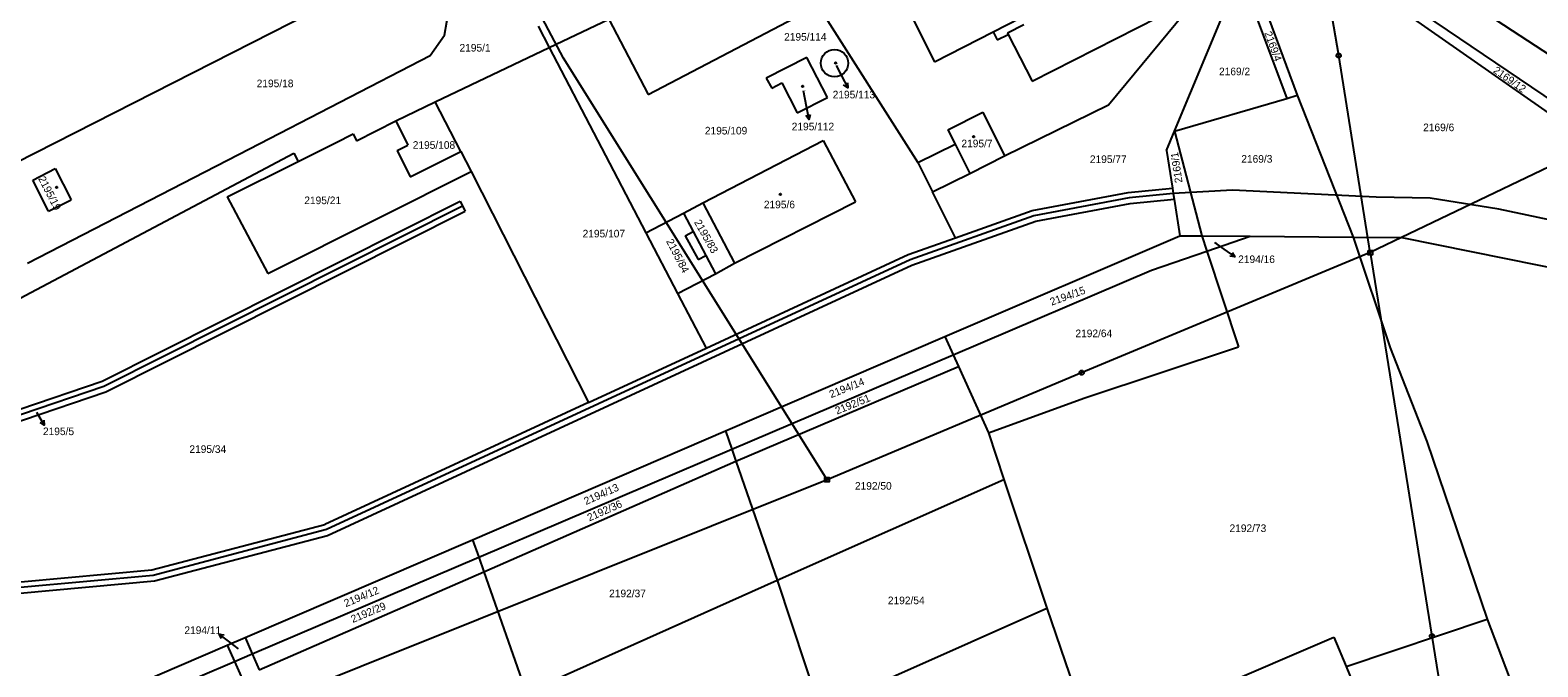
# Model space of a CAD drawing. Extents: x -785744 to -782822, y -1067550 to -1063910.
# Drawn here: x -785160.1 to -784823, y -1065048.4 to -1064905.9 of the extents above; entities that cross this region are included whole.
import ezdxf

# ---------------------------------------------------------------- set-up
doc = ezdxf.new("R2010")
doc.units = 0
for name, color, linetype in [('Hranice parcel', 7, 'Continuous'), ('Parcelní čísla', 7, 'Continuous'), ('Pop_ČP_popisy', 7, 'Continuous'), ('Poz_předměty', 7, 'Continuous'), ('Vnitřní kresba', 7, 'Continuous'), ('Značky budov', 7, 'Continuous')]:
    doc.layers.add(name, color=color, linetype=linetype)

msp = doc.modelspace()

# ---------------------------------------------------------------- linework, layer by layer
at = {"layer": 'Hranice parcel'}
for p, q in [((-785092.97, -1064899.91), (-785206.12, -1064957.43)), ((-785021.9, -1064920.34), (-784985.82, -1064901.51)), ((-785069.54, -1064922.02), (-785044.02, -1064909.85)), ((-785078.34, -1064926.21), (-785069.54, -1064922.02)), ((-785063.75, -1064933.11), (-785069.54, -1064922.02)), ((-785154.46, -1064936.91), (-785150.92, -1064943.88)), ((-785061.47, -1064937.56), (-785035.22, -1064989.24)), ((-785155.96, -1064946.42), (-785159.48, -1064939.51))]:
    msp.add_line(p, q, dxfattribs=at)
for points in [[(-784977.92, -1064873.08), (-784957.89, -1064913.02)], [(-784884.07, -1064880.1), (-784803.95, -1064936.13)], [(-784883.48, -1064878.68), (-784784.14, -1064945.95)], [(-784888.14, -1064889.88), (-784876.77, -1064920.52)], [(-784904.22, -1064928.56), (-784889.57, -1064893.31)], [(-784889.57, -1064893.31), (-784879.12, -1064921.21)], [(-784983.91, -1064900.51), (-784961.59, -1064935.59)], [(-784919, -1064922.64), (-784898.15, -1064897.46)], [(-785067.43, -1064907.05), (-785066.41, -1064901.07)], [(-785044.02, -1064909.85), (-785030.69, -1064903.5)], [(-785030.69, -1064903.5), (-785021.9, -1064920.34)], [(-784936.04, -1064917.39), (-784907.85, -1064903.04)], [(-785070.6, -1064911.59), (-785067.43, -1064907.05)], [(-785046.5, -1064905.09), (-785044.02, -1064909.85)], [(-784957.89, -1064913.02), (-784944.76, -1064906.34)], [(-784944.76, -1064906.34), (-784943.86, -1064908.13)], [(-784943.86, -1064908.13), (-784941.39, -1064906.89)], [(-784941.56, -1064906.56), (-784937.89, -1064904.7)], [(-784941.56, -1064906.56), (-784941.39, -1064906.89)], [(-784941.39, -1064906.89), (-784936.04, -1064917.39)], [(-785044.02, -1064909.85), (-785022.4, -1064951.26)], [(-785111, -1064932.48), (-785070.6, -1064911.59)], [(-784986.39, -1064912.1), (-784995.49, -1064916.66)], [(-784981.78, -1064920.99), (-784986.39, -1064912.1)], [(-784995.49, -1064916.66), (-784994.28, -1064918.94)], [(-784994.28, -1064918.94), (-784992.04, -1064917.75)], [(-784992.04, -1064917.75), (-784988.57, -1064924.43)], [(-784988.57, -1064924.43), (-784981.78, -1064920.99)], [(-784879.12, -1064921.21), (-784876.77, -1064920.52)], [(-784876.77, -1064920.52), (-784864.25, -1064952.25)], [(-784954.88, -1064928.22), (-784947.09, -1064924.26)], [(-784947.09, -1064924.26), (-784942.2, -1064934.09)], [(-784942.2, -1064934.09), (-784919, -1064922.64)], [(-784904.22, -1064928.56), (-784879.12, -1064921.21)], [(-785087.08, -1064930.68), (-785078.34, -1064926.21)], [(-785078.34, -1064926.21), (-785075.62, -1064931.65)], [(-785091.77, -1064931.17), (-785087.85, -1064929.18)], [(-785087.85, -1064929.18), (-785087.08, -1064930.68)], [(-785009.66, -1064944.55), (-784982.8, -1064930.6)], [(-784982.8, -1064930.6), (-784975.55, -1064944.32)], [(-784954.88, -1064928.22), (-784953.27, -1064931.44)], [(-784906, -1064932.84), (-784904.22, -1064928.56)], [(-784904.22, -1064928.56), (-784898.13, -1064951.97)], [(-785166.08, -1064967.94), (-785101.11, -1064933.46)], [(-785160.65, -1064958.11), (-785111, -1064932.48)], [(-785101.11, -1064933.46), (-785100.18, -1064935.34)], [(-785100.18, -1064935.34), (-785091.77, -1064931.17)], [(-785078.01, -1064932.85), (-785075.62, -1064931.65)], [(-785078.01, -1064932.85), (-785075.07, -1064938.75)], [(-785075.07, -1064938.75), (-785063.75, -1064933.11)], [(-785063.75, -1064933.11), (-785061.47, -1064937.56)], [(-784961.59, -1064935.59), (-784953.27, -1064931.44)], [(-784950.01, -1064937.98), (-784942.2, -1064934.09)], [(-784906, -1064932.84), (-784904.7, -1064941.28)], [(-785159.48, -1064939.51), (-785154.46, -1064936.91)], [(-785116.04, -1064943.2), (-785100.18, -1064935.34)], [(-785082.08, -1064947.9), (-785061.47, -1064937.56)], [(-784961.59, -1064935.59), (-784958.33, -1064942.13)], [(-784958.33, -1064942.13), (-784950.01, -1064937.98)], [(-785155.96, -1064946.42), (-785150.92, -1064943.88)], [(-785143.97, -1064984.5), (-785063.94, -1064944.23)], [(-785116.04, -1064943.2), (-785106.94, -1064960.38)], [(-785063.94, -1064944.23), (-785063.38, -1064945.34)], [(-785013.99, -1064946.87), (-785009.66, -1064944.55)], [(-785009.66, -1064944.55), (-785002.62, -1064958.1)], [(-785002.62, -1064958.1), (-784975.55, -1064944.32)], [(-784953.21, -1064952.4), (-784958.33, -1064942.13)], [(-784936.06, -1064946.3), (-784914.58, -1064942.25)], [(-784914.58, -1064942.25), (-784904.7, -1064941.28)], [(-784914.12, -1064944.71), (-784904.32, -1064943.75)], [(-784904.7, -1064941.28), (-784904.51, -1064942.51)], [(-784904.51, -1064942.51), (-784904.32, -1064943.75)], [(-784904.32, -1064943.75), (-784903.06, -1064951.93)], [(-785143.17, -1064986.86), (-785062.82, -1064946.46)], [(-785106.94, -1064960.38), (-785082.08, -1064947.9)], [(-785063.38, -1064945.34), (-785062.82, -1064946.46)], [(-785022.4, -1064951.26), (-785013.99, -1064946.87)], [(-785013.99, -1064946.87), (-785011.82, -1064951)], [(-784953.21, -1064952.4), (-784936.06, -1064946.3)], [(-784935.22, -1064948.65), (-784914.12, -1064944.71)], [(-785022.4, -1064951.26), (-785015.31, -1064964.84)], [(-785013.59, -1064951.94), (-785011.82, -1064951)], [(-784962.93, -1064958.52), (-784935.22, -1064948.65)], [(-785013.59, -1064951.94), (-785010.75, -1064957.25)], [(-784963.77, -1064956.16), (-784953.21, -1064952.4)], [(-784955.56, -1064974.51), (-784903.06, -1064951.93)], [(-784903.06, -1064951.93), (-784898.13, -1064951.97)], [(-784898.13, -1064951.97), (-784887.27, -1064952.06)], [(-784898.13, -1064951.97), (-784897, -1064955.39)], [(-784897, -1064955.39), (-784887.27, -1064952.06)], [(-784887.27, -1064952.06), (-784864.25, -1064952.25)], [(-784864.25, -1064952.25), (-784853.39, -1064952.34)], [(-784864.25, -1064952.25), (-784855.99, -1064976.99)], [(-784853.39, -1064952.34), (-784807.28, -1064961.66)], [(-785010.75, -1064957.25), (-785009, -1064956.33)], [(-785009, -1064956.33), (-785006.82, -1064960.46)], [(-785008.93, -1064977.07), (-784963.77, -1064956.16)], [(-785006.82, -1064960.46), (-785002.62, -1064958.1)], [(-784909.34, -1064959.62), (-784897, -1064955.39)], [(-784897, -1064955.39), (-784889.9, -1064976.79)], [(-785093.56, -1065018.96), (-784962.93, -1064958.52)], [(-785015.31, -1064964.84), (-785006.82, -1064960.46)], [(-784953.72, -1064978.57), (-784909.34, -1064959.62)], [(-785015.31, -1064964.84), (-785008.93, -1064977.07)], [(-785004.6, -1064995.6), (-784955.56, -1064974.51)], [(-784955.56, -1064974.51), (-784953.72, -1064978.57)], [(-785035.22, -1064989.24), (-785008.93, -1064977.07)], [(-784924.27, -1064988.18), (-784889.9, -1064976.79)], [(-784855.99, -1064976.99), (-784847.82, -1064997.97)], [(-785003.18, -1064999.7), (-784953.72, -1064978.57)], [(-785002.27, -1065002.33), (-784952.52, -1064981.22)], [(-784953.72, -1064978.57), (-784952.52, -1064981.22)], [(-784952.52, -1064981.22), (-784945.79, -1064996.06)], [(-785180.86, -1064997), (-785143.97, -1064984.5)], [(-785180.06, -1064999.36), (-785143.17, -1064986.86)], [(-784945.79, -1064996.06), (-784924.27, -1064988.18)], [(-785035.22, -1064989.24), (-785094.2, -1065016.54)], [(-785061.17, -1065019.93), (-785004.6, -1064995.6)], [(-785004.6, -1064995.6), (-785003.18, -1064999.7)], [(-784945.79, -1064996.06), (-784942.37, -1065006.44)], [(-784847.82, -1064997.97), (-784834.35, -1065037.74)], [(-785059.78, -1065023.87), (-785003.18, -1064999.7)], [(-785003.18, -1064999.7), (-785002.27, -1065002.33)], [(-785058.63, -1065027.15), (-785002.27, -1065002.33)], [(-785002.27, -1065002.33), (-784993.02, -1065028.98)], [(-784993.02, -1065028.98), (-784942.37, -1065006.44)], [(-784942.37, -1065006.44), (-784932.79, -1065035.26)], [(-785132.87, -1065026.7), (-785094.2, -1065016.54)], [(-785132.23, -1065029.12), (-785093.56, -1065018.96)], [(-785112.03, -1065041.8), (-785061.17, -1065019.93)], [(-785061.17, -1065019.93), (-785059.78, -1065023.87)], [(-785110.41, -1065045.49), (-785059.78, -1065023.87)], [(-785059.78, -1065023.87), (-785058.63, -1065027.15)], [(-785162.15, -1065029.37), (-785132.87, -1065026.7)], [(-785108.83, -1065049.07), (-785058.63, -1065027.15)], [(-785058.63, -1065027.15), (-785049.15, -1065054.08)], [(-785162.32, -1065031.86), (-785132.23, -1065029.12)], [(-785049.15, -1065054.08), (-784993.02, -1065028.98)], [(-784993.02, -1065028.98), (-784983.55, -1065057.83)], [(-784983.55, -1065057.83), (-784932.79, -1065035.26)], [(-784932.79, -1065035.26), (-784922.62, -1065064.94)], [(-784865.82, -1065048.3), (-784834.35, -1065037.74)], [(-784834.35, -1065037.74), (-784812.19, -1065096.11)], [(-785116.03, -1065043.52), (-785112.03, -1065041.8)], [(-785112.03, -1065041.8), (-785110.41, -1065045.49)], [(-784922.62, -1065064.94), (-784868.58, -1065041.74)], [(-784868.58, -1065041.74), (-784865.82, -1065048.3)], [(-785173.54, -1065068.26), (-785116.03, -1065043.52)], [(-785116.03, -1065043.52), (-785114.4, -1065047.19)], [(-785114.4, -1065047.19), (-785110.41, -1065045.49)], [(-785110.41, -1065045.49), (-785108.83, -1065049.07)], [(-785175.88, -1065073.45), (-785114.4, -1065047.19)], [(-785114.4, -1065047.19), (-785106.86, -1065064.18)], [(-784865.82, -1065048.3), (-784858.13, -1065067.31)]]:
    msp.add_lwpolyline(points, dxfattribs=at)
msp.add_circle((-784980.22, -1064913.34), 3.06, dxfattribs=at)
at = {"layer": 'Pop_ČP_popisy'}
for p, q in [((-784978.68, -1064916.2), (-784977.28, -1064918.85)), ((-784986.55, -1064922.98), (-784985.97, -1064925.92)), ((-784893.22, -1064954.93), (-784890.77, -1064956.66)), ((-785158.44, -1064991.76), (-785156.93, -1064994.35)), ((-785115.43, -1065042.87), (-785117.8, -1065041.03))]:
    msp.add_line(p, q, dxfattribs=at)
for points in [[(-784979.9, -1064913.89), (-784978.68, -1064916.2)], [(-784987.25, -1064919.46), (-784986.55, -1064922.98)], [(-784977.3, -1064917.74), (-784977.28, -1064918.85), (-784978.19, -1064918.2)], [(-784985.67, -1064924.84), (-784985.97, -1064925.92), (-784986.65, -1064925.04)], [(-784895.29, -1064953.46), (-784893.22, -1064954.93)], [(-784891.3, -1064955.68), (-784890.77, -1064956.66), (-784891.88, -1064956.49)], [(-785158.65, -1064991.4), (-785158.44, -1064991.76)], [(-785157, -1064993.23), (-785156.93, -1064994.35), (-785157.86, -1064993.74)], [(-785117.32, -1065042.04), (-785117.8, -1065041.03), (-785116.7, -1065041.25)], [(-785113.49, -1065044.38), (-785115.43, -1065042.87)]]:
    msp.add_lwpolyline(points, dxfattribs=at)
at = {"layer": 'Poz_předměty'}
for points in [[(-785040.82, -1064912.24), (-785103.17, -1064794.15)], [(-784867.51, -1064911.63), (-784875.69, -1064864)], [(-784770.95, -1064943.74), (-784846.26, -1064894.55)], [(-784981.9, -1065006.51), (-785040.82, -1064912.24)], [(-784860.46, -1064955.72), (-784867.51, -1064911.63)], [(-784790.75, -1064922.32), (-784860.46, -1064955.72)], [(-784914.35, -1064943.48), (-784935.64, -1064947.48)], [(-784904.51, -1064942.51), (-784914.35, -1064943.48)], [(-784891.26, -1064941.76), (-784904.51, -1064942.51)], [(-784859.1, -1064943.31), (-784891.26, -1064941.76)], [(-784847.03, -1064943.56), (-784859.1, -1064943.31)], [(-784831.68, -1064946.02), (-784847.03, -1064943.56)], [(-785063.38, -1064945.34), (-785143.57, -1064985.68)], [(-784935.64, -1064947.48), (-784963.35, -1064957.34)], [(-784816.57, -1064949.2), (-784831.68, -1064946.02)], [(-784963.35, -1064957.34), (-784996.69, -1064972.73)], [(-784860.46, -1064955.72), (-784924.99, -1064982.57)], [(-784860.46, -1064955.72), (-784846.67, -1065041.49)], [(-784996.69, -1064972.73), (-785093.82, -1065017.65)], [(-784924.99, -1064982.57), (-784981.9, -1065006.51)], [(-785143.57, -1064985.68), (-785180.46, -1064998.18)], [(-784981.9, -1065006.51), (-785111.89, -1065058.65)], [(-785093.82, -1065017.65), (-785132.55, -1065027.91)], [(-785132.55, -1065027.91), (-785162.24, -1065030.61)], [(-784846.67, -1065041.49), (-784831.12, -1065138.37)]]:
    msp.add_lwpolyline(points, dxfattribs=at)
for points in [[(-784860.96, -1064955.22), (-784859.96, -1064955.22), (-784859.96, -1064956.22), (-784860.96, -1064956.22)], [(-784982.4, -1065006.01), (-784981.4, -1065006.01), (-784981.4, -1065007.01), (-784982.4, -1065007.01)]]:
    msp.add_lwpolyline(points, close=True, dxfattribs=at)
for centre in [(-784867.51, -1064911.63), (-784924.99, -1064982.57), (-784846.67, -1065041.49)]:
    msp.add_circle(centre, 0.5, dxfattribs=at)
at = {"layer": 'Vnitřní kresba'}
for points in [[(-784944.76, -1064906.34), (-784938.64, -1064903.23)], [(-784953.27, -1064931.44), (-784950.01, -1064937.98)], [(-785011.82, -1064951), (-785009, -1064956.33)]]:
    msp.add_lwpolyline(points, dxfattribs=at)
at = {"layer": 'Značky budov'}
for centre in [(-784979.96, -1064913.29), (-784987.35, -1064918.5), (-784949.12, -1064929.76), (-785154.13, -1064941.1), (-784992.34, -1064942.66)]:
    msp.add_circle(centre, 0.175, dxfattribs=at)

# ---------------------------------------------------------------- texts
at = {"layer": 'Parcelní čísla'}
for s, rotation, p in [('2169/4', 290.0173, (-784884.16, -1064906.57)), ('2169/1', 98.4313, (-784902.42, -1064940.01)), ('2195/19', 297.2161, (-785158.31, -1064939.15)), ('2195/83', 299.5333, (-785011.68, -1064948.92)), ('2195/84', 297.3115, (-785017.93, -1064953.16)), ('2194/15', 19.7852, (-784931.7, -1064967.59)), ('2194/14', 22.0399, (-784980.99, -1064988.28)), ('2192/51', 22.0399, (-784979.68, -1064991.96)), ('2194/13', 23.9475, (-785035.79, -1065012.19)), ('2192/36', 23.9475, (-785035.05, -1065015.87)), ('2194/12', 22.6751, (-785089.47, -1065035.04)), ('2192/29', 22.8632, (-785087.92, -1065038.58))]:
    msp.add_text(s, height=1.7, rotation=rotation, dxfattribs=at).set_placement(p)
for s, height, p in [('2195/1', 1.7, (-785064.07, -1064910.74)), ('2195/113', 0.1, (-784979.9, -1064913.89)), ('2169/2', 1.7, (-784894.27, -1064916.04)), ('2195/18', 1.7, (-785109.42, -1064918.71)), ('2195/112', 0.1, (-784987.25, -1064919.46)), ('2195/109', 1.7, (-785009.22, -1064929.28)), ('2169/6', 1.7, (-784848.63, -1064928.55)), ('2195/108', 1.7, (-785074.53, -1064932.49)), ('2195/7', 1.7, (-784951.86, -1064932.15)), ('2195/77', 1.7, (-784923.14, -1064935.67)), ('2169/3', 1.7, (-784889.29, -1064935.59)), ('2195/21', 1.7, (-785098.77, -1064944.87)), ('2195/6', 1.7, (-784996.03, -1064945.8)), ('2195/107', 1.7, (-785036.55, -1064952.31)), ('2194/16', 0.1, (-784895.29, -1064953.46)), ('2192/64', 1.7, (-784926.37, -1064974.63)), ('2195/5', 0.1, (-785158.65, -1064991.4)), ('2195/34', 1.7, (-785124.46, -1065000.52)), ('2192/50', 1.7, (-784975.67, -1065008.74)), ('2192/73', 1.7, (-784891.92, -1065018.22)), ('2192/37', 1.7, (-785030.62, -1065032.8)), ('2192/54', 1.7, (-784968.3, -1065034.36)), ('2194/11', 0.1, (-785113.49, -1065044.38))]:
    msp.add_text(s, height=height, dxfattribs=at).set_placement(p)
at = {"layer": 'Pop_ČP_popisy'}
for s, p in [('2195/114', (-784991.5, -1064908.3)), ('2195/113', (-784980.64, -1064921.21)), ('2195/112', (-784989.8, -1064928.36)), ('2194/16', (-784889.99, -1064958.05)), ('2195/5', (-785157.2, -1064996.54)), ('2194/11', (-785125.58, -1065041.03))]:
    msp.add_text(s, height=1.7, dxfattribs=at).set_placement(p)
msp.add_text('2169/12', height=1.7, rotation=324.791, dxfattribs=at).set_placement((-784833.12, -1064915.3))

doc.saveas('drawing.dxf')
